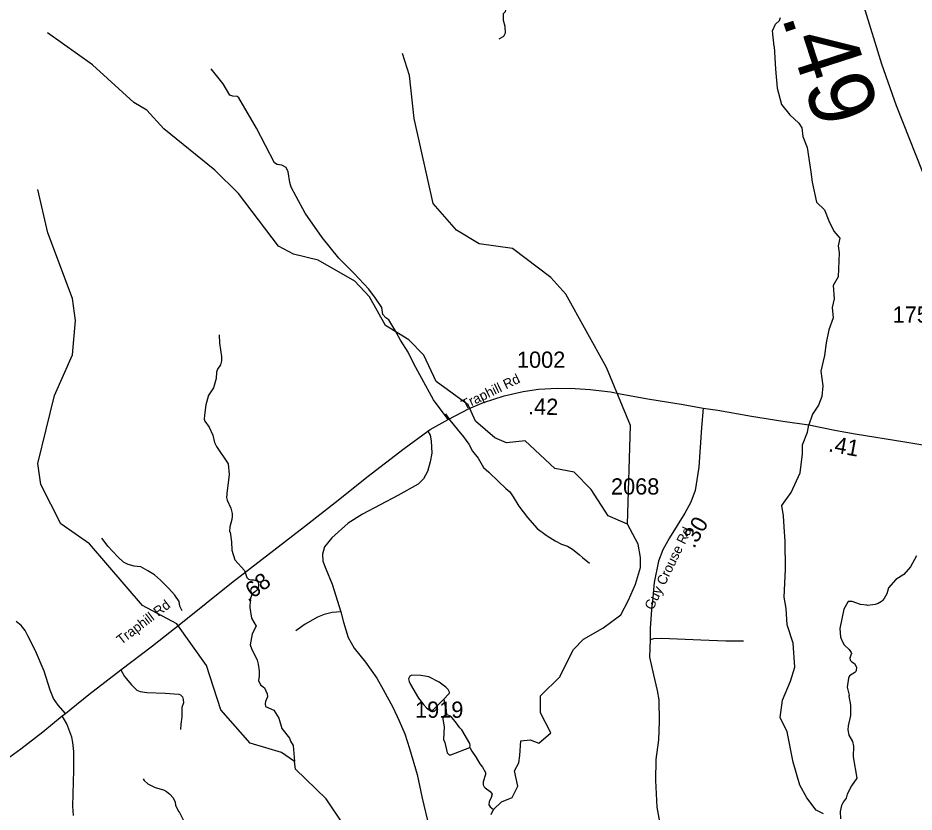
# Model space of a CAD drawing. Extents: x 1248224 to 1454986, y 825081 to 985870.
# Drawn here: x 1417147 to 1424043, y 955010 to 961120 of the extents above; entities that cross this region are included whole.
import ezdxf

# ---------------------------------------------------------------- set-up
doc = ezdxf.new("R2010")
doc.units = 0
for name, color, linetype in [('Exist Hydrographic Creek Single Shore', 7, 'Continuous'), ('Exist Hydrographic Misc Water Feature', 7, 'Continuous'), ('Exist Hydrographic River Shore', 7, 'Continuous'), ('Exist Road Non-System Type 51', 7, 'Continuous'), ('Exist Road Primary US Attributed', 7, 'Continuous'), ('Exist Road Primary US Mileage Hundredths English Label', 7, 'Continuous'), ('Exist Road Secondary Mileage Hundredths English Label', 7, 'Continuous'), ('Exist Road Secondary Type 51 Attributed', 7, 'Continuous'), ('Exist Road Secondary Type 51 Label', 7, 'Continuous'), ('Exist Road Secondary Type 51 Number Label', 7, 'Continuous')]:
    doc.layers.add(name, color=color, linetype=linetype)

msp = doc.modelspace()

# ---------------------------------------------------------------- linework, layer by layer
at = {"layer": 'Exist Hydrographic Creek Single Shore'}
msp.add_lwpolyline([(1420788.4, 954991.2), (1420806.5, 955030), (1420867.5, 955089), (1420951, 955122.5), (1420992.8, 955210.2), (1420967.7, 955327.3), (1421001.2, 955390), (1421009.5, 955444.3), (1421017.9, 955557.2), (1421088.9, 955565.6), (1421155.7, 955540.5), (1421247.6, 955619.9), (1421168.2, 955774.6), (1421168.2, 955904.1), (1421318.6, 956054.6), (1421318.6, 956058.8), (1421422.6, 956261.5), (1421497.8, 956340.9), (1421648.1, 956424.5), (1421786, 956529), (1421844.5, 956641.9), (1421898.8, 956763.1), (1421936.4, 956892.7), (1421936.4, 956967.9), (1421919.6, 957072.4), (1421837.1, 957226.4)], dxfattribs=at)
at = {"layer": 'Exist Hydrographic Misc Water Feature'}
for points in [[(1421837.1, 957226.4), (1421688.1, 957288.4), (1421558.1, 957491.3), (1421428.1, 957625.3), (1421278.1, 957654.5), (1421049.1, 957865.9), (1420907.1, 957852.4), (1420816, 957890.5), (1420668.1, 958018.1), (1420612.1, 958144), (1420366, 958323), (1420270.1, 958525.2), (1420155.1, 958642.4), (1419974.1, 958754.4), (1419853, 958973.5), (1419739, 959094), (1419458.1, 959257.2), (1419267.1, 959303.8), (1419152, 959365.2), (1418843, 959768.7), (1418663, 959949.6), (1418269, 960266.1), (1418138.1, 960409.9), (1418039, 960471), (1417720, 960759.8), (1417374, 961006.4)], [(1421837.1, 957226.4), (1421860.1, 957984.3), (1421677, 958431.2), (1421363.1, 958995.6), (1421248.1, 959122.7), (1420953.1, 959345.3), (1420695.1, 959383.3), (1420522.1, 959488.6), (1420342.1, 959692.6), (1420197.1, 960345.4), (1420161, 960677.7), (1420106, 960846.4)], [(1419176, 955467.8), (1418935.1, 955541.5), (1418707.1, 955795.6), (1418597.1, 956139.2), (1418370.1, 956459), (1418105, 956598.9), (1417698, 957073.4), (1417476, 957228.9), (1417323, 957530.7), (1417301, 957692), (1417428.1, 958214.7), (1417568, 958527.1), (1417590.1, 958792.6), (1417568, 958960.5), (1417378, 959466.6), (1417301, 959799.7)], [(1418696.4, 958682.8), (1418697.4, 958618.8), (1418713.6, 958514.4), (1418713, 958482.4), (1418706.5, 958450.5), (1418681.9, 958418.9), (1418675.5, 958395.1), (1418672.7, 958347.1), (1418651.4, 958275.4), (1418610.3, 958212.1), (1418612, 958208), (1418593.2, 958144.4), (1418581.8, 958064.5), (1418581.2, 958032.5), (1418585, 958018.5), (1418618.2, 957971.8), (1418647.1, 957911.2), (1418660.1, 957854.9), (1418675.6, 957822.7), (1418765.2, 957689), (1418771.9, 957608.8), (1418753.3, 957461), (1418755.2, 957453), (1418752.8, 957431.1), (1418756.4, 957409), (1418785.4, 957348.5), (1418794.7, 957308.3), (1418796.3, 957284.2), (1418793.8, 957260.2), (1418776.9, 957204.5), (1418774.3, 957168.5), (1418780.2, 957164.4), (1418790.9, 957088.2), (1418793.7, 957024.1), (1418816.5, 956951.7), (1418889.1, 956868.2), (1418908.2, 956813.9), (1418921.9, 956801.7), (1418937.9, 956797.4), (1418961.9, 956796.9), (1418989.7, 956786.4), (1418995.5, 956776.3), (1418999.2, 956760.3), (1418996.6, 956728.3), (1418974.3, 956706.7), (1418950, 956689.1), (1418935.4, 956657.3), (1418933.2, 956641.3), (1418930.2, 956585.4), (1418944.8, 956501.1), (1418979.6, 956440.4), (1418950.6, 956380.9), (1418935.2, 956297.2), (1418944.7, 956269), (1418987.2, 956180.1), (1418996.6, 956147.9), (1419003.7, 956095.8), (1419003, 956055.7), (1418998.5, 956023.8), (1419012.9, 955989.7), (1419043, 955966.6), (1419065.9, 955921.2), (1419068.2, 955896), (1419051.7, 955861.8), (1419048.7, 955843.4), (1419053, 955822.8), (1419116.5, 955793.6), (1419153.4, 955732.9), (1419178, 955652.4), (1419236.7, 955579.3), (1419244.3, 955555.1), (1419263.8, 955522.6), (1419275.1, 955400.1)], [(1424060.9, 956980.5), (1424015.5, 956897.3), (1423962.5, 956838.2), (1423901.8, 956799.2), (1423846.7, 956736.3), (1423831.9, 956688.5), (1423813.3, 956652.8), (1423799, 956637), (1423790.9, 956629.1), (1423766.7, 956615.6), (1423742.5, 956606.1), (1423686.4, 956599.1), (1423678.4, 956603.2), (1423630.5, 956608.1), (1423566.8, 956629.2), (1423534.8, 956629.9), (1423501.8, 956570.4), (1423471.3, 956422.9), (1423476.1, 956354.8), (1423493.4, 956314.4), (1423505.1, 956298.2), (1423542.5, 956261.5), (1423558.1, 956237.2), (1423560, 956229.2), (1423549.4, 956197.3), (1423551, 956179.3), (1423562.8, 956167.1), (1423584.6, 956152.7), (1423600.2, 956124.4), (1423597.7, 956100.4), (1423593.6, 956092.5), (1423587.4, 956084.6), (1423546.9, 956057.3), (1423538.6, 956041.5), (1423526.5, 955970.2), (1423542.4, 955909.3), (1423540.6, 955902.3), (1423554.4, 955833.8), (1423553.7, 955753.1), (1423534.3, 955673.3), (1423533.8, 955643.4), (1423541.1, 955601.1), (1423568.3, 955552.6), (1423575.5, 955516.4), (1423574.2, 955436.5), (1423603.3, 955271.8), (1423561.2, 955211.1), (1423527.3, 955149.2), (1423520.7, 955117.3), (1423496.1, 955085.7), (1423483.7, 955061.9), (1423474.9, 955014.1), (1423475.9, 954958)], [(1420423.9, 955877.8), (1420460.6, 955917.2), (1420466.8, 955925.1), (1420466.9, 955933.1), (1420457.2, 955953.3), (1420439.5, 955971.6), (1420388.2, 956010.6), (1420309, 956052), (1420247, 956061.2), (1420177.1, 956062.5), (1420163, 956054.7), (1420152.6, 956034.9), (1420156.3, 956014.8), (1420167.9, 955990.6), (1420230, 955885.4), (1420267.2, 955836.7), (1420290.8, 955812.2), (1420310.5, 955797.9), (1420336.4, 955795.4), (1420344.5, 955799.3), (1420423.9, 955877.8)], [(1420423.9, 955877.8), (1420433, 955829.6), (1420440.8, 955813.6), (1420444.6, 955760.8)], [(1420444.6, 955760.8), (1420427.7, 955751.7), (1420417.4, 955735.9), (1420415.3, 955726), (1420426.3, 955665.7), (1420420.6, 955569.7), (1420432.1, 955545.5), (1420450.8, 955465.2), (1420464.5, 955450.9), (1420478.5, 955450.6), (1420625.5, 955506.8)], [(1420625.5, 955506.8), (1420627.7, 955522), (1420624, 955538.1), (1420561.8, 955643.3), (1420546.1, 955659.6), (1420514.9, 955704.2), (1420485.4, 955736.7), (1420473.6, 955746.9), (1420444.6, 955760.8)], [(1420343, 953964.4), (1420323.1, 954003.4), (1420143.1, 954158), (1420145.1, 954256.4), (1420237.1, 954313.6), (1420239.1, 954405.6), (1420035.1, 954609.9), (1420003.1, 954676.3), (1419880.1, 954796.9), (1419649.1, 954916.5), (1419519.1, 955112.8), (1419282, 955340.8), (1419275.1, 955400.1), (1419176, 955467.8)], [(1420625.5, 955506.8), (1420639, 955477.8), (1420674.2, 955429.1), (1420701.3, 955380.6), (1420720.9, 955356.2), (1420744.2, 955315.8), (1420743.9, 955299.8), (1420727, 955244), (1420726.6, 955220), (1420734.2, 955203.8), (1420742.1, 955195.7), (1420781.6, 955169), (1420797.2, 955146.7), (1420786.7, 955114.8), (1420774.2, 955091.1), (1420769.8, 955065.1), (1420779.6, 955051), (1420806.5, 955030)], [(1418111.3, 955265.6), (1418119.1, 955253.4), (1418146.7, 955226.8), (1418202.2, 955199.8), (1418265.9, 955182.6), (1418289.6, 955168.3), (1418315.3, 955147.7), (1418340.8, 955119.2), (1418356.3, 955087), (1418359.8, 955062.9), (1418383, 955014.5), (1418388, 955011.4), (1418421.8, 954945.7)]]:
    msp.add_lwpolyline(points, dxfattribs=at)
at = {"layer": 'Exist Hydrographic River Shore'}
for points in [[(1422964.9, 960901.3), (1422952.4, 961021.6), (1422977.4, 961073.2), (1423005.8, 961100), (1423014.7, 961123.1)], [(1422964.9, 960901.3), (1422977.4, 960725.7), (1422989.9, 960579.4), (1423023.3, 960454), (1423086, 960374.6), (1423157, 960311.9), (1423177.9, 960274.2), (1423186.3, 960207.4), (1423219.7, 960123.8), (1423248.9, 959935.7), (1423257.3, 959856.2), (1423290.7, 959701.6), (1423353.3, 959643), (1423386.8, 959559.4), (1423424.4, 959480), (1423470.3, 959425.7), (1423457.8, 959367.2), (1423466.1, 959312.8), (1423457.8, 959128.9), (1423420.2, 959062), (1423428.5, 958959.2), (1423411.8, 958892.3), (1423420.2, 958812.9), (1423386.8, 958720.9), (1423365.9, 958620.6), (1423353.3, 958524.4), (1423324.1, 958403.2), (1423340.8, 958290.3), (1423332.5, 958206.7), (1423307.4, 958139.9), (1423261.4, 958073), (1423232.3, 957989.2)], [(1423346.5, 954995.5), (1423288.1, 955024.7), (1423217.1, 955120.9), (1423163, 955218.5), (1423112.8, 955394.1), (1423066.9, 955628.2), (1423012.6, 955736.8), (1423029.3, 955870.6), (1423092, 956016.9), (1423125.4, 956125.6), (1423112.8, 956309.5), (1423066.9, 956451.7), (1423058.5, 956577.1), (1423041.8, 956664.8), (1423054.4, 956879.2), (1423050.2, 957092.4), (1423041.8, 957205.3), (1423037.7, 957288.9), (1423025.1, 957368.3), (1423096.1, 957468.6), (1423167.2, 957619.1), (1423183.9, 957765.4), (1423183.9, 957836.5), (1423221.5, 957932.6), (1423232.3, 957989.2)]]:
    msp.add_lwpolyline(points, dxfattribs=at)
at = {"layer": 'Exist Road Non-System Type 51'}
for points in [[(1420900.1, 961197.6), (1420895.9, 961168.1), (1420880.5, 961150.9), (1420880.5, 961102.7), (1420892.5, 961058), (1420895.9, 961002.9), (1420883.9, 960977.1), (1420846.1, 960956.5)], [(1420458.6, 958030.5), (1420344.1, 958181.8), (1420254.7, 958347), (1420194.6, 958460), (1420149.9, 958549.4), (1420091.4, 958642.3), (1420046.7, 958719.7), (1420000.3, 958797.2), (1419978.2, 958811.7), (1419954.1, 958839.2), (1419947.2, 958892.6), (1419897.4, 958963.1), (1419847.5, 959033.6), (1419730.6, 959155.8), (1419615.4, 959272.8), (1419488.6, 959430.3), (1419357.9, 959617.8), (1419289.1, 959746.9), (1419249.6, 959819.1), (1419239.3, 959855.2), (1419227.2, 959936.1), (1419210.5, 959969.8), (1419177.8, 959988.3), (1419141.7, 959993.5), (1419121.1, 960005.5), (1418983.6, 960272.2), (1418846, 960506.2), (1418834, 960514.8), (1418801.3, 960518.2), (1418777.3, 960525.1), (1418727.4, 960612.8), (1418694.8, 960650.7), (1418632.9, 960728.1)], [(1420438.1, 958073.3), (1420469.2, 958026.6), (1420525.8, 957957.4), (1420576.6, 957896.4), (1420617.6, 957841.5), (1420644.6, 957786.9), (1420689.6, 957732.1), (1420730.2, 957661.3), (1420769.5, 957626.4), (1420846, 957554.9), (1420901.2, 957499.9), (1420930.8, 957475.3), (1420957.9, 957434.7), (1421000.5, 957363.7), (1421068.9, 957276.4), (1421143.2, 957192.9), (1421211.1, 957140.8)], [(1418411.2, 956557.8), (1418394, 956594.2), (1418386.6, 956630.3), (1418353.4, 956679), (1418304.5, 956734), (1418243.7, 956793.3), (1418196.6, 956836.1), (1418147.1, 956867), (1418093.6, 956896.1), (1418041.7, 956903.2), (1417994, 956914.2), (1417958.3, 956932.9), (1417918.8, 956971.5), (1417873.7, 957016.4), (1417842.3, 957053.2), (1417793.6, 957118.2)], [(1421211.1, 957140.8), (1421218.3, 957135.3), (1421281.5, 957096.1), (1421329.1, 957071.1), (1421374.8, 957056.4), (1421414.4, 957033.5), (1421467.5, 956988.4), (1421491.1, 956970), (1421544.3, 956924.9)], [(1422013.4, 956337.2), (1422015.2, 956423.2), (1422026.3, 956605)], [(1419630.9, 956550.1), (1419565.6, 956544.9), (1419503.7, 956531.1), (1419452.1, 956508.8), (1419355.9, 956455.4), (1419285.4, 956405.6)], [(1417513, 955767.9), (1417456.3, 955833.3), (1417420.2, 955884.9), (1417396.1, 955946.9), (1417349.7, 956093.1), (1417282.6, 956251.4), (1417222.5, 956366.6), (1417203.5, 956406.2), (1417172.6, 956445.8), (1417133.1, 956476.8)], [(1422178.4, 954780.1), (1422173.3, 954801.2), (1422145.8, 954830.4), (1422104.5, 954866.6), (1422090.8, 954907.9), (1422065, 955048.9), (1422054.7, 955251.9), (1422058.1, 955413.7), (1422078.8, 955566.8), (1422083.9, 955706.7), (1422080.4, 955873.6), (1422068.4, 955945.8), (1422039.2, 956066.3), (1422008.2, 956202.2), (1422013.4, 956337.2)], [(1422013.4, 956337.2), (1422039.2, 956345.8), (1422102.8, 956347.5), (1422402, 956335.5), (1422594.5, 956326.9), (1422730.3, 956326.9)], [(1417938.6, 956105.4), (1417966.1, 956052.1), (1418021.1, 955988.4), (1418060.7, 955948.9), (1418086.4, 955936.8), (1418138, 955929.9), (1418280.7, 955924.8), (1418383.9, 955916.2), (1418397.6, 955911), (1418413.1, 955897.2), (1418418.2, 955876.6), (1418420, 955850.8), (1418407.9, 955814.7), (1418407.9, 955744.1), (1418401.1, 955685.6), (1418397.6, 955646.1)]]:
    msp.add_lwpolyline(points, dxfattribs=at)
at = {"layer": 'Exist Road Primary US Attributed'}
msp.add_lwpolyline([(1424293.9, 959455.9), (1424235.2, 959612.5), (1424107.9, 959938.3), (1423907.2, 960443.7), (1423793.3, 960765.9), (1423658.3, 961205.3), (1423615.7, 961366), (1423528.8, 961704.3), (1423478.6, 961910.4)], dxfattribs=at)
at = {"layer": 'Exist Road Secondary Type 51 Attributed'}
for points in [[(1420300.7, 957940), (1420318.9, 957952.8), (1420458.6, 958030.5), (1420618.5, 958115.9), (1420728.7, 958161), (1420888.6, 958212.2), (1421034.5, 958244.9), (1421151.5, 958263.5), (1421295.8, 958272.8), (1421435.5, 958269.7), (1421548.9, 958261.9), (1421705.6, 958243.3), (1421781.7, 958227.8), (1421994.4, 958188.9), (1422266, 958145.4), (1422419.8, 958117.7)], [(1422419.8, 958117.7), (1422407.7, 957970.4), (1422386, 957662.8), (1422358, 957484.2), (1422325.5, 957394.1), (1422277.5, 957309.5), (1422159.5, 957119.9), (1422108.3, 957026.7), (1422075.9, 956941.9), (1422043.3, 956777.2), (1422026.3, 956605)], [(1422419.8, 958117.7), (1422531.5, 958102.2), (1422791.5, 958057.5), (1423033.6, 958017.1), (1423232.3, 957989.2)], [(1417488.2, 955750.2), (1417513, 955767.9), (1417557.4, 955805.1), (1417692.4, 955913.8), (1417938.6, 956105.4), (1418182.3, 956290.4), (1418399.6, 956461.3), (1418790.2, 956774.3), (1419352.9, 957208.4), (1419623, 957419.7), (1419832.1, 957586.9), (1420117.7, 957807.5), (1420300.7, 957940)], [(1420300.7, 957940), (1420318.2, 957909.1), (1420327.6, 957865.6), (1420330.7, 957770.9), (1420319.8, 957705.6), (1420299.6, 957629.5), (1420267, 957573.6), (1420226.7, 957533.2), (1420069.9, 957446.2), (1419797.1, 957302.4), (1419688.4, 957232.5), (1419561.1, 957120.6), (1419505.2, 957050.7), (1419491.3, 956994.8), (1419492.8, 956940.4), (1419516.1, 956881.4), (1419566.1, 956764.5), (1419630.9, 956550.1), (1419653, 956470.9), (1419688.7, 956354.4), (1419733.7, 956270.5), (1419821.6, 956164.6), (1419908.6, 956040.4), (1419956.7, 955953.4), (1420031.2, 955816.7), (1420080.9, 955712.6), (1420122.8, 955613.2), (1420159.9, 955500.6), (1420218.9, 955300.2), (1420257.7, 955118.4), (1420312, 954891)], [(1423232.3, 957989.2), (1423446.1, 957945.8), (1423588.9, 957919.4), (1423970.3, 957858.9), (1424282.3, 957807.6), (1424399.6, 957792.2), (1424463.9, 957782.8), (1424561.4, 957785.7)], [(1416400.2, 955130.9), (1416479.4, 955154.2), (1416654.3, 955210), (1416783.1, 955262.8), (1416882.4, 955312.5), (1417011.3, 955382.4), (1417056.3, 955415), (1417168.1, 955495.8), (1417338.8, 955627.8), (1417488.2, 955750.2)], [(1417575.1, 954983), (1417568.9, 955054.9), (1417576.7, 955331.4), (1417578.2, 955475.9), (1417570.5, 955545.8), (1417562.7, 955587.7), (1417522.3, 955688.7), (1417488.2, 955750.2)]]:
    msp.add_lwpolyline(points, dxfattribs=at)

# ---------------------------------------------------------------- texts
at = {"layer": 'Exist Road Primary US Mileage Hundredths English Label'}
msp.add_text('.49', height=500, rotation=287.9749, dxfattribs=at).set_placement((1423019.9, 961132.7))
at = {"layer": 'Exist Road Secondary Mileage Hundredths English Label'}
for s, rotation, p in [('.42', 358.72598, (1421071, 958070.2)), ('.41', 349.52283, (1423378.2, 957786.2)), ('.30', 60.44337, (1422349.6, 957033.4)), ('.68', 37.65131, (1418920.1, 956621))]:
    msp.add_text(s, height=125, rotation=rotation, dxfattribs=at).set_placement(p)
at = {"layer": 'Exist Road Secondary Type 51 Label'}
for s, rotation, p in [('Traphill Rd', 25.99028, (1420582.2, 958105.5)), ('Guy Crouse Rd', 64.05964, (1422031.9, 956558.6)), ('Traphill Rd', 37.43473, (1417942.2, 956294.8))]:
    msp.add_text(s, height=75, rotation=rotation, dxfattribs=at).set_placement(p)
at = {"layer": 'Exist Road Secondary Type 51 Number Label'}
for s, p in [('1754', (1423877.6, 958775.8)), ('1002', (1420986.7, 958428.4)), ('2068', (1421710.2, 957453.2)), ('1919', (1420202.7, 955735.5))]:
    msp.add_text(s, height=125, dxfattribs=at).set_placement(p)

doc.saveas('drawing.dxf')
